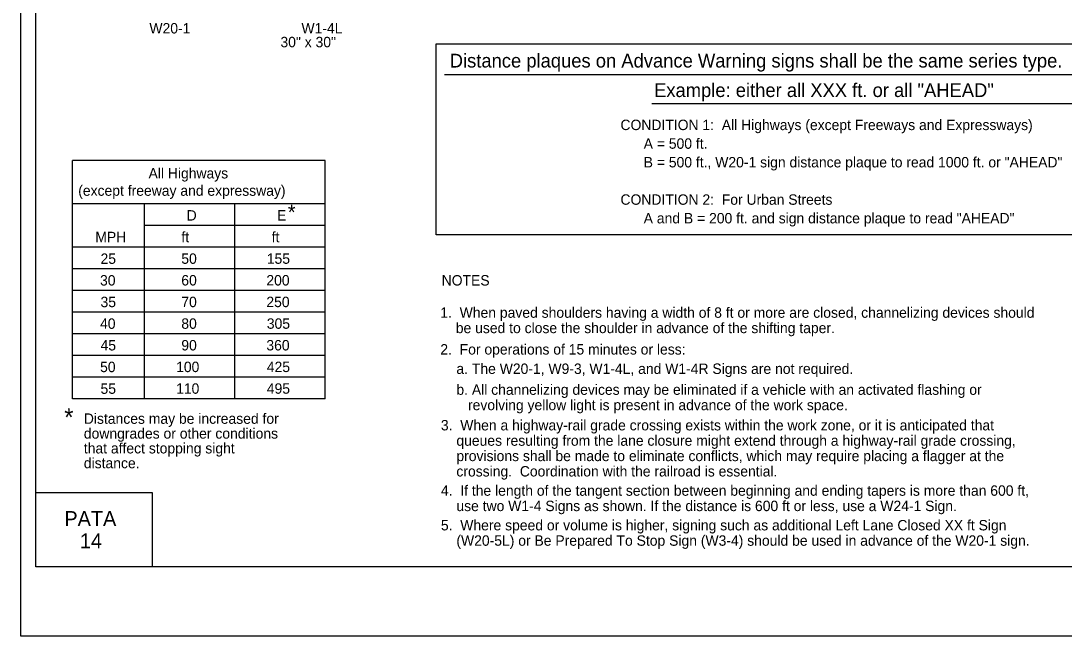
# Model space of a CAD drawing. Extents: x -14145 to -13521, y 30244 to 30661.
# Drawn here: x -13790.17 to -13769.12, y 30424.81 to 30437.22 of the extents above; entities that cross this region are included whole.
import ezdxf

# ---------------------------------------------------------------- set-up
doc = ezdxf.new("R2010")
doc.units = 0
for name, color, linetype in [('1', 7, 'Continuous'), ('10', 7, 'Continuous'), ('2', 7, 'Continuous'), ('3', 7, 'Continuous'), ('4', 7, 'Continuous'), ('61', 7, 'Continuous')]:
    doc.layers.add(name, color=color, linetype=linetype)

msp = doc.modelspace()

# ---------------------------------------------------------------- linework, layer by layer
at = {"layer": '1'}
for p, q in [((-13789.134, 30429.598), (-13789.134, 30434.405)), ((-13784.033, 30434.405), (-13789.134, 30434.405)), ((-13784.033, 30429.598), (-13784.033, 30434.405)), ((-13784.033, 30433.531), (-13789.135, 30433.531)), ((-13787.677, 30429.598), (-13787.677, 30433.531)), ((-13785.855, 30429.598), (-13785.855, 30433.531)), ((-13784.033, 30433.094), (-13787.677, 30433.094)), ((-13784.033, 30432.657), (-13789.135, 30432.657)), ((-13784.033, 30432.22), (-13789.135, 30432.22)), ((-13784.033, 30431.783), (-13789.135, 30431.783)), ((-13784.033, 30431.346), (-13789.135, 30431.346)), ((-13784.033, 30430.909), (-13789.135, 30430.909)), ((-13784.033, 30430.472), (-13789.135, 30430.472)), ((-13784.033, 30430.035), (-13789.135, 30430.035)), ((-13784.033, 30429.598), (-13789.134, 30429.598))]:
    msp.add_line(p, q, dxfattribs=at)
at = {"layer": '10'}
for p, q in [((-13789.874, 30426.207), (-13789.874, 30448.777)), ((-13789.874, 30427.707), (-13787.524, 30427.707)), ((-13787.524, 30427.707), (-13787.524, 30426.207)), ((-13758.422, 30426.207), (-13789.874, 30426.207))]:
    msp.add_line(p, q, dxfattribs=at)
at = {"layer": '2'}
for p, q in [((-13781.626, 30436.14), (-13761.676, 30436.14)), ((-13777.44, 30435.555), (-13766.003, 30435.555))]:
    msp.add_line(p, q, dxfattribs=at)
msp.add_lwpolyline([(-13781.795, 30436.762), (-13761.354, 30436.762), (-13761.354, 30432.903), (-13781.795, 30432.903)], close=True, dxfattribs=at)
at = {"layer": '61'}
msp.add_lwpolyline([(-13790.174, 30450.307), (-13757.174, 30450.307), (-13757.174, 30424.807), (-13790.174, 30424.807)], close=True, dxfattribs=at)

# ---------------------------------------------------------------- texts
at = {"layer": '1'}
for s, p in [('CONDITION 1:  All Highways (except Freeways and Expressways)', (-13778.075, 30435.02)), ('      A = 500 ft.', (-13778.075, 30434.643)), ('      B = 500 ft., W20-1 sign distance plaque to read 1000 ft. or "AHEAD"', (-13778.075, 30434.267)), ('CONDITION 2:  For Urban Streets', (-13778.075, 30433.513)), ('      A and B = 200 ft. and sign distance plaque to read "AHEAD"', (-13778.075, 30433.137))]:
    msp.add_text(s, height=0.21, dxfattribs=at).set_placement(p)
at = {"layer": '2'}
for s, height, p in [('W20-1', 0.21, (-13787.58, 30436.97)), ('W1-4L', 0.21, (-13784.512, 30436.97)), ('30" x 30"', 0.21, (-13784.936, 30436.692)), ('Distance plaques on Advance Warning signs shall be the same series type.', 0.2772, (-13781.52, 30436.283)), ('Example: either all XXX ft. or all "AHEAD"', 0.2772, (-13777.397, 30435.687)), ('D', 0.21, (-13786.828, 30433.194)), ('E', 0.21, (-13785.004, 30433.194)), ('*', 0.302, (-13784.788, 30433.212)), ('ft', 0.21, (-13786.935, 30432.757)), ('ft', 0.21, (-13785.113, 30432.757)), ('MPH', 0.21, (-13788.671, 30432.757)), ('25', 0.21, (-13788.566, 30432.32)), ('50', 0.21, (-13786.936, 30432.321)), ('155', 0.21, (-13785.211, 30432.321)), ('30', 0.21, (-13788.576, 30431.883)), ('60', 0.21, (-13786.936, 30431.884)), ('200', 0.21, (-13785.22, 30431.884)), ('NOTES', 0.21, (-13781.683, 30431.883)), ('35', 0.21, (-13788.566, 30431.446)), ('70', 0.21, (-13786.936, 30431.447)), ('250', 0.21, (-13785.22, 30431.447)), ('1.  When paved shoulders having a width of 8 ft or more are closed, channelizing devices should', 0.21, (-13781.71, 30431.232)), ('40', 0.21, (-13788.576, 30431.009)), ('80', 0.21, (-13786.936, 30431.01)), ('305', 0.21, (-13785.211, 30431.01)), ('    be used to close the shoulder in advance of the shifting taper.', 0.21, (-13781.71, 30430.922)), ('45', 0.21, (-13788.566, 30430.572)), ('90', 0.21, (-13786.936, 30430.573)), ('360', 0.21, (-13785.22, 30430.573)), ('2.  For operations of 15 minutes or less:', 0.21, (-13781.71, 30430.49)), ('50', 0.21, (-13788.575, 30430.135)), ('100', 0.21, (-13787.041, 30430.136)), ('425', 0.21, (-13785.211, 30430.136)), ('    a. The W20-1, W9-3, W1-4L, and W1-4R Signs are not required.', 0.21, (-13781.698, 30430.099)), ('55', 0.21, (-13788.566, 30429.697)), ('110', 0.21, (-13787.041, 30429.699)), ('495', 0.21, (-13785.211, 30429.699)), ('    b. All channelizing devices may be eliminated if a vehicle with an activated flashing or', 0.21, (-13781.698, 30429.677)), ('*', 0.363, (-13789.299, 30429.044)), ('       revolving yellow light is present in advance of the work space.', 0.21, (-13781.698, 30429.367)), ('Distances may be increased for ', 0.21, (-13788.903, 30429.092)), ('downgrades or other conditions ', 0.21, (-13788.903, 30428.793)), ('3.  When a highway-rail grade crossing exists within the work zone, or it is anticipated that', 0.21, (-13781.698, 30428.959)), ('    queues resulting from the lane closure might extend through a highway-rail grade crossing,', 0.21, (-13781.698, 30428.649)), ('that affect stopping sight ', 0.21, (-13788.903, 30428.494)), ('    provisions shall be made to eliminate conflicts, which may require placing a flagger at the', 0.21, (-13781.698, 30428.339)), ('distance.', 0.21, (-13788.903, 30428.195)), ('    crossing.  Coordination with the railroad is essential.', 0.21, (-13781.698, 30428.029)), ('4.  If the length of the tangent section between beginning and ending tapers is more than 600 ft, ', 0.21, (-13781.698, 30427.64)), ('    use two W1-4 Signs as shown. If the distance is 600 ft or less, use a W24-1 Sign.', 0.21, (-13781.698, 30427.33)), ('5.  Where speed or volume is higher, signing such as additional Left Lane Closed XX ft Sign ', 0.21, (-13781.698, 30426.941)), ('    (W20-5L) or Be Prepared To Stop Sign (W3-4) should be used in advance of the W20-1 sign.', 0.21, (-13781.698, 30426.631))]:
    msp.add_text(s, height=height, dxfattribs=at).set_placement(p)
at = {"layer": '3'}
msp.add_text('All Highways', height=0.20979, rotation=360, dxfattribs=at).set_placement((-13787.597, 30434.044))
msp.add_text('(except freeway and expressway)', height=0.21, dxfattribs=at).set_placement((-13789.016, 30433.694))
at = {"layer": '4'}
for s, p in [('PATA', (-13789.296, 30427.03)), ('14', (-13788.983, 30426.58))]:
    msp.add_text(s, height=0.3, dxfattribs=at).set_placement(p)

doc.saveas('drawing.dxf')
